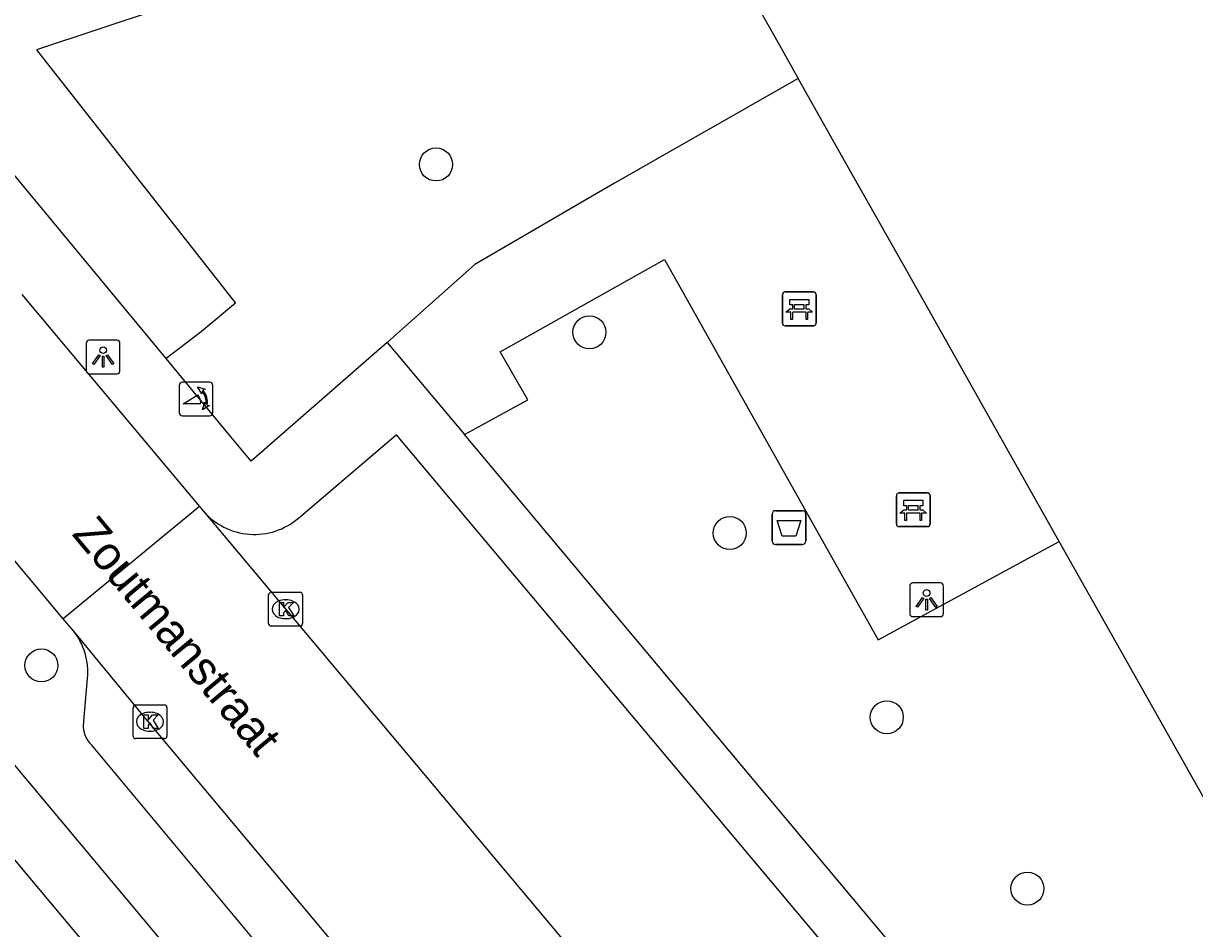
# Model space of a CAD drawing. Extents: x 160379 to 161131, y 383940 to 384849.
# Drawn here: x 160808.59 to 160843.25, y 384429.34 to 384456.14 of the extents above; entities that cross this region are included whole.
import ezdxf

# ---------------------------------------------------------------- set-up
doc = ezdxf.new("R2010")
doc.units = 0
for name, color, linetype in [('IMGEO_Afvalbak', 7, 'Continuous'), ('IMGEO_Bank', 7, 'Continuous'), ('IMGEO_Boom', 7, 'Continuous'), ('IMGEO_Groenvoorziening', 7, 'Continuous'), ('IMGEO_Kolk', 7, 'Continuous'), ('IMGEO_Lichtpunt', 7, 'Continuous'), ('IMGEO_Openbare_ruimte_label', 7, 'Continuous'), ('IMGEO_Pand', 7, 'Continuous'), ('IMGEO_Poller', 7, 'Continuous'), ('IMGEO_Rijbaan_lokaal_open', 7, 'Continuous'), ('IMGEO_Voetpad_open', 7, 'Continuous')]:
    doc.layers.add(name, color=color, linetype=linetype)

msp = doc.modelspace()

# ---------------------------------------------------------------- linework, layer by layer
at = {"layer": 'IMGEO_Afvalbak'}
for p, q in [((160830.754, 384440.814), (160830.754, 384441.614)), ((160830.754, 384441.614), (160830.754, 384440.814)), ((160830.854, 384441.714), (160831.644, 384441.714)), ((160831.644, 384441.714), (160830.854, 384441.714)), ((160831.744, 384441.614), (160831.744, 384440.814)), ((160831.744, 384440.814), (160831.744, 384441.614)), ((160831.644, 384440.714), (160830.854, 384440.714)), ((160830.854, 384440.714), (160831.644, 384440.714))]:
    msp.add_line(p, q, dxfattribs=at)
msp.add_lwpolyline([(160830.897, 384441.428), (160831.601, 384441.428), (160831.452, 384440.958), (160831.046, 384440.958), (160830.897, 384441.428)], dxfattribs=at)
for centre, start, end in [((160830.854, 384441.614), 90, 180), ((160830.854, 384441.614), 90, 180), ((160831.644, 384441.614), 0, 90), ((160831.644, 384441.614), 360, 90), ((160830.854, 384440.814), 180, 270), ((160830.854, 384440.814), 180, 270), ((160831.644, 384440.814), 270, 0), ((160831.644, 384440.814), 270, 0)]:
    msp.add_arc(centre, 0.1, start, end, dxfattribs=at)
at = {"layer": 'IMGEO_Bank'}
for p, q in [((160831.055, 384447.264), (160831.055, 384448.105)), ((160831.055, 384448.105), (160831.055, 384447.264)), ((160831.13, 384448.189), (160831.971, 384448.189)), ((160831.971, 384448.189), (160831.13, 384448.189)), ((160832.055, 384448.114), (160832.055, 384447.273)), ((160832.055, 384447.273), (160832.055, 384448.114)), ((160831.364, 384447.695), (160831.364, 384447.801)), ((160831.408, 384447.801), (160831.408, 384447.695)), ((160831.696, 384447.807), (160831.414, 384447.807)), ((160831.702, 384447.695), (160831.702, 384447.801)), ((160831.746, 384447.801), (160831.746, 384447.695)), ((160831.752, 384447.587), (160831.359, 384447.587)), ((160831.414, 384447.689), (160831.696, 384447.689)), ((160831.98, 384447.189), (160831.139, 384447.189)), ((160831.139, 384447.189), (160831.98, 384447.189)), ((160834.503, 384442.242), (160835.344, 384442.242)), ((160835.344, 384442.242), (160834.503, 384442.242)), ((160834.428, 384441.317), (160834.428, 384442.158)), ((160834.428, 384442.158), (160834.428, 384441.317)), ((160834.737, 384441.748), (160834.737, 384441.854)), ((160834.781, 384441.854), (160834.781, 384441.748)), ((160835.069, 384441.86), (160834.787, 384441.86)), ((160835.075, 384441.748), (160835.075, 384441.854)), ((160835.119, 384441.854), (160835.119, 384441.748)), ((160835.428, 384442.167), (160835.428, 384441.326)), ((160835.428, 384441.326), (160835.428, 384442.167)), ((160835.125, 384441.64), (160834.732, 384441.64)), ((160834.787, 384441.742), (160835.069, 384441.742)), ((160835.353, 384441.242), (160834.512, 384441.242)), ((160834.512, 384441.242), (160835.353, 384441.242))]:
    msp.add_line(p, q, dxfattribs=at)
for points in [[(160831.358, 384447.807), (160831.272, 384447.807), (160831.272, 384447.968), (160831.835, 384447.968), (160831.835, 384447.807), (160831.752, 384447.807)], [(160831.302, 384447.587), (160831.16, 384447.587), (160831.272, 384447.689), (160831.358, 384447.689)], [(160831.352, 384447.58), (160831.352, 384447.373), (160831.309, 384447.373), (160831.309, 384447.58)], [(160831.752, 384447.689), (160831.835, 384447.689), (160831.947, 384447.587), (160831.808, 384447.587)], [(160831.802, 384447.58), (160831.802, 384447.373), (160831.758, 384447.373), (160831.758, 384447.58)], [(160834.731, 384441.86), (160834.645, 384441.86), (160834.645, 384442.021), (160835.208, 384442.021), (160835.208, 384441.86), (160835.125, 384441.86)], [(160834.675, 384441.64), (160834.533, 384441.64), (160834.645, 384441.742), (160834.731, 384441.742)], [(160834.725, 384441.633), (160834.725, 384441.426), (160834.682, 384441.426), (160834.682, 384441.633)], [(160835.125, 384441.742), (160835.208, 384441.742), (160835.32, 384441.64), (160835.181, 384441.64)], [(160835.175, 384441.633), (160835.175, 384441.426), (160835.131, 384441.426), (160835.131, 384441.633)]]:
    msp.add_lwpolyline(points, dxfattribs=at)
for centre, radius, start, end in [((160831.133, 384448.111), 0.0779, 92.4484, 184.2845), ((160831.133, 384448.111), 0.0779, 92.4484, 184.2845), ((160831.977, 384448.111), 0.0779, 2.4484, 94.2845), ((160831.977, 384448.111), 0.0779, 2.4484, 94.2845), ((160831.357, 384447.8), 0.00671, 2.8957, 87.1043), ((160831.414, 384447.8), 0.00671, 92.8957, 177.1043), ((160831.696, 384447.8), 0.00671, 2.8957, 87.1043), ((160831.753, 384447.8), 0.00671, 92.8957, 177.1043), ((160831.302, 384447.58), 0.00671, 2.8957, 87.1043), ((160831.359, 384447.58), 0.00671, 92.8957, 177.1043), ((160831.357, 384447.696), 0.00671, 272.8957, 357.1043), ((160831.414, 384447.696), 0.00671, 182.8957, 267.1043), ((160831.696, 384447.696), 0.00671, 272.8957, 357.1043), ((160831.753, 384447.696), 0.00671, 182.8957, 267.1043), ((160831.751, 384447.58), 0.00671, 2.8957, 87.1043), ((160831.808, 384447.58), 0.00671, 92.8957, 177.1043), ((160831.133, 384447.267), 0.0779, 182.4484, 274.2845), ((160831.133, 384447.267), 0.0779, 182.4484, 274.2845), ((160831.977, 384447.267), 0.0779, 272.4484, 4.2845), ((160831.977, 384447.267), 0.0779, 272.4484, 4.2845), ((160834.506, 384442.164), 0.0779, 92.4484, 184.2845), ((160834.506, 384442.164), 0.0779, 92.4484, 184.2845), ((160835.35, 384442.164), 0.0779, 2.4484, 94.2845), ((160835.35, 384442.164), 0.0779, 2.4484, 94.2845), ((160834.73, 384441.853), 0.00671, 2.8957, 87.1043), ((160834.787, 384441.853), 0.00671, 92.8957, 177.1043), ((160835.069, 384441.853), 0.00671, 2.8957, 87.1043), ((160835.126, 384441.853), 0.00671, 92.8957, 177.1043), ((160834.675, 384441.633), 0.00671, 2.8957, 87.1043), ((160834.732, 384441.633), 0.00671, 92.8957, 177.1043), ((160834.73, 384441.749), 0.00671, 272.8957, 357.1043), ((160834.787, 384441.749), 0.00671, 182.8957, 267.1043), ((160835.069, 384441.749), 0.00671, 272.8957, 357.1043), ((160835.126, 384441.749), 0.00671, 182.8957, 267.1043), ((160835.124, 384441.633), 0.00671, 2.8957, 87.1043), ((160835.181, 384441.633), 0.00671, 92.8957, 177.1043), ((160834.506, 384441.32), 0.0779, 182.4484, 274.2845), ((160834.506, 384441.32), 0.0779, 182.4484, 274.2845), ((160835.35, 384441.32), 0.0779, 272.4484, 4.2845), ((160835.35, 384441.32), 0.0779, 272.4484, 4.2845)]:
    msp.add_arc(centre, radius, start, end, dxfattribs=at)
at = {"layer": 'IMGEO_Boom'}
for centre in [(160820.804, 384451.963), (160825.343, 384446.994), (160829.497, 384441.053), (160809.126, 384437.134), (160834.144, 384435.598), (160838.305, 384430.526)]:
    msp.add_circle(centre, 0.489, dxfattribs=at)
at = {"layer": 'IMGEO_Groenvoorziening'}
for points in [[(160851.289, 384469.401), (160808.978, 384455.353), (160814.867, 384447.855), (160813.853, 384447.008), (160812.823, 384446.222)], [(160850.559, 384465.497), (160844.615, 384462.085), (160843.271, 384464.557), (160831.824, 384458.145), (160830.038, 384457.144), (160830.957, 384455.513), (160831.523, 384454.509)], [(160861.573, 384445.989), (160855.56, 384442.57), (160856.872, 384440.18), (160843.789, 384432.74), (160839.244, 384440.805)]]:
    msp.add_lwpolyline(points, dxfattribs=at)
at = {"layer": 'IMGEO_Kolk'}
for p, q in [((160815.851, 384438.371), (160815.851, 384439.223)), ((160815.926, 384439.297), (160816.778, 384439.297)), ((160816.339, 384439.077), (160816.364, 384439.077)), ((160816.852, 384439.223), (160816.852, 384438.371)), ((160816.362, 384438.517), (160816.337, 384438.517)), ((160816.778, 384438.297), (160815.926, 384438.297)), ((160811.916, 384435.966), (160812.768, 384435.966)), ((160811.841, 384435.04), (160811.841, 384435.892)), ((160812.329, 384435.746), (160812.354, 384435.746)), ((160812.842, 384435.892), (160812.842, 384435.04)), ((160812.768, 384434.966), (160811.916, 384434.966)), ((160812.352, 384435.186), (160812.327, 384435.186))]:
    msp.add_line(p, q, dxfattribs=at)
for points in [[(160815.851, 384438.371), (160815.851, 384439.223)], [(160815.926, 384439.297), (160816.778, 384439.297)], [(160816.852, 384439.223), (160816.852, 384438.371)], [(160816.172, 384438.997), (160816.295, 384438.997), (160816.295, 384438.846), (160816.425, 384438.997), (160816.589, 384438.997), (160816.443, 384438.846), (160816.596, 384438.597), (160816.444, 384438.597), (160816.359, 384438.761), (160816.295, 384438.694), (160816.295, 384438.597), (160816.172, 384438.597), (160816.172, 384438.997)], [(160816.778, 384438.297), (160815.926, 384438.297)], [(160811.916, 384435.966), (160812.768, 384435.966)], [(160811.841, 384435.04), (160811.841, 384435.892)], [(160812.162, 384435.666), (160812.285, 384435.666), (160812.285, 384435.515), (160812.415, 384435.666), (160812.579, 384435.666), (160812.433, 384435.515), (160812.586, 384435.266), (160812.434, 384435.266), (160812.349, 384435.43), (160812.285, 384435.363), (160812.285, 384435.266), (160812.162, 384435.266), (160812.162, 384435.666)], [(160812.842, 384435.892), (160812.842, 384435.04)], [(160812.768, 384434.966), (160811.916, 384434.966)]]:
    msp.add_lwpolyline(points, dxfattribs=at)
for centre, start, end in [((160815.928, 384439.221), 91.552, 178.448), ((160815.928, 384439.221), 91.552, 178.448), ((160816.776, 384439.221), 1.552, 88.448), ((160816.776, 384439.221), 1.552, 88.448), ((160815.928, 384438.373), 181.552, 268.448), ((160815.928, 384438.373), 181.552, 268.448), ((160816.776, 384438.373), 271.552, 358.448), ((160816.776, 384438.373), 271.552, 358.448), ((160811.918, 384435.89), 91.552, 178.448), ((160811.918, 384435.89), 91.552, 178.448), ((160812.766, 384435.89), 1.552, 88.448), ((160812.766, 384435.89), 1.552, 88.448), ((160811.918, 384435.042), 181.552, 268.448), ((160811.918, 384435.042), 181.552, 268.448), ((160812.766, 384435.042), 271.552, 358.448), ((160812.766, 384435.042), 271.552, 358.448)]:
    msp.add_arc(centre, 0.0765, start, end, dxfattribs=at)
for centre, major_axis, ratio, start_param, end_param in [((160816.338, 384438.797), (-0.387, 0.002), 0.722429, 4.712389, 7.853982), ((160816.363, 384438.797), (-0.39, 0.002), 0.717154, 1.570796, 4.712389), ((160812.328, 384435.466), (-0.387, 0.002), 0.722429, 4.712389, 7.853982), ((160812.353, 384435.466), (-0.39, 0.002), 0.717154, 1.570796, 4.712389)]:
    msp.add_ellipse(centre, major_axis=major_axis, ratio=ratio, start_param=start_param, end_param=end_param, dxfattribs=at)
at = {"layer": 'IMGEO_Lichtpunt'}
for p, q in [((160811.356, 384446.763), (160810.548, 384446.763)), ((160811.356, 384446.763), (160810.548, 384446.763)), ((160810.454, 384446.668), (160810.454, 384445.861)), ((160810.454, 384446.668), (160810.454, 384445.861)), ((160811.45, 384445.861), (160811.45, 384446.668)), ((160811.45, 384445.861), (160811.45, 384446.668)), ((160810.548, 384445.767), (160811.356, 384445.767)), ((160810.548, 384445.767), (160811.356, 384445.767)), ((160834.824, 384439.479), (160834.824, 384438.672)), ((160834.824, 384439.479), (160834.824, 384438.672)), ((160835.726, 384439.574), (160834.918, 384439.574)), ((160835.726, 384439.574), (160834.918, 384439.574)), ((160835.82, 384438.672), (160835.82, 384439.479)), ((160835.82, 384438.672), (160835.82, 384439.479)), ((160834.918, 384438.578), (160835.726, 384438.578)), ((160834.918, 384438.578), (160835.726, 384438.578))]:
    msp.add_line(p, q, dxfattribs=at)
for points in [[(160810.828, 384446.332), (160810.867, 384446.304), (160810.679, 384446.042), (160810.641, 384446.069), (160810.828, 384446.332)], [(160810.93, 384446.284), (160810.977, 384446.284), (160810.977, 384445.962), (160810.93, 384445.962), (160810.93, 384446.284)], [(160811.04, 384446.304), (160811.078, 384446.331), (160811.265, 384446.069), (160811.226, 384446.041), (160811.04, 384446.304)], [(160835.198, 384439.143), (160835.237, 384439.115), (160835.049, 384438.853), (160835.011, 384438.88), (160835.198, 384439.143)], [(160835.3, 384439.095), (160835.347, 384439.095), (160835.347, 384438.773), (160835.3, 384438.773), (160835.3, 384439.095)], [(160835.41, 384439.115), (160835.448, 384439.142), (160835.635, 384438.88), (160835.596, 384438.852), (160835.41, 384439.115)]]:
    msp.add_lwpolyline(points, dxfattribs=at)
for centre in [(160810.953, 384446.466), (160835.323, 384439.277)]:
    msp.add_circle(centre, 0.0994, dxfattribs=at)
for centre, start, end in [((160810.548, 384446.668), 90, 180), ((160810.548, 384446.668), 90, 180), ((160811.356, 384446.668), 0, 90), ((160811.356, 384446.668), 0, 90), ((160810.548, 384445.861), 180, 270), ((160810.548, 384445.861), 180, 270), ((160811.356, 384445.861), 270, 0), ((160811.356, 384445.861), 270, 360), ((160834.918, 384439.479), 90, 180), ((160834.918, 384439.479), 90, 180), ((160835.726, 384439.479), 0, 90), ((160835.726, 384439.479), 0, 90), ((160834.918, 384438.672), 180, 270), ((160834.918, 384438.672), 180, 270), ((160835.726, 384438.672), 270, 0), ((160835.726, 384438.672), 270, 360)]:
    msp.add_arc(centre, 0.0946, start, end, dxfattribs=at)
at = {"layer": 'IMGEO_Pand'}
msp.add_lwpolyline([(160806.45, 384433.622), (160810.506, 384428.772)], dxfattribs=at)
at = {"layer": 'IMGEO_Poller'}
for p, q in [((160813.203, 384445.422), (160813.203, 384444.615)), ((160813.203, 384445.422), (160813.203, 384444.615)), ((160814.105, 384445.517), (160813.297, 384445.517)), ((160814.105, 384445.517), (160813.297, 384445.517)), ((160814.199, 384444.615), (160814.199, 384445.422)), ((160814.199, 384444.615), (160814.199, 384445.422)), ((160813.297, 384444.52), (160814.105, 384444.52)), ((160813.297, 384444.52), (160814.105, 384444.52))]:
    msp.add_line(p, q, dxfattribs=at)
for points in [[(160813.882, 384445.246), (160813.87, 384445.173), (160813.745, 384445.378)], [(160813.745, 384445.378), (160813.976, 384445.312), (160813.905, 384445.28)], [(160813.838, 384444.873), (160813.325, 384444.873), (160813.755, 384445.148)], [(160813.898, 384444.701), (160813.964, 384444.932), (160813.994, 384444.864)], [(160814.03, 384444.837), (160814.102, 384444.826), (160813.898, 384444.701)]]:
    msp.add_lwpolyline(points, dxfattribs=at)
for centre, radius, start, end in [((160813.297, 384445.422), 0.0946, 90, 180), ((160813.297, 384445.422), 0.0946, 90, 180), ((160814.105, 384445.422), 0.0946, 0, 90), ((160814.105, 384445.422), 0.0946, 0, 90), ((160813.51, 384444.923), 0.332, 351.3247, 42.4854), ((160813.524, 384444.933), 0.476, 351.7527, 41.1691), ((160813.524, 384444.933), 0.516, 349.3569, 42.2912), ((160813.297, 384444.615), 0.0946, 180, 270), ((160813.297, 384444.615), 0.0946, 180, 270), ((160814.105, 384444.615), 0.0946, 270, 0), ((160814.105, 384444.615), 0.0946, 270, 0)]:
    msp.add_arc(centre, radius, start, end, dxfattribs=at)
at = {"layer": 'IMGEO_Rijbaan_lokaal_open'}
for points in [[(160808.551, 384448.118), (160813.808, 384441.834)], [(160809.774, 384438.517), (160804.509, 384444.81)], [(160813.808, 384441.834), (160809.774, 384438.517)], [(160813.808, 384441.834), (160813.914, 384441.707)], [(160813.914, 384441.707), (160842.037, 384408.164)], [(160810.072, 384438.161), (160809.774, 384438.517)], [(160848.692, 384391.913), (160839.724, 384402.734), (160826.616, 384418.342), (160812.279, 384435.487), (160810.072, 384438.161)]]:
    msp.add_lwpolyline(points, dxfattribs=at)
at = {"layer": 'IMGEO_Voetpad_open'}
for points in [[(160812.823, 384446.222), (160805.559, 384454.985)], [(160831.523, 384454.509), (160826.084, 384451.409), (160821.957, 384449.004), (160819.361, 384446.695)], [(160839.244, 384440.805), (160834.645, 384448.968), (160832.936, 384452.002), (160831.523, 384454.509)], [(160821.643, 384443.969), (160823.52, 384444.997), (160822.699, 384446.42), (160827.568, 384449.153), (160831.976, 384441.295), (160833.889, 384437.891), (160839.244, 384440.805)], [(160819.361, 384446.695), (160815.33, 384443.178), (160814.746, 384443.893), (160812.823, 384446.222)], [(160819.361, 384446.695), (160821.643, 384443.969)], [(160816.733, 384441.494), (160819.623, 384443.958), (160845.46, 384413.166), (160842.348, 384410.579)], [(160848.061, 384412.41), (160847.772, 384412.755), (160821.643, 384443.969)], [(160810.377, 384435.486), (160810.494, 384436.748)], [(160807.803, 384434.788), (160848.557, 384386.056)], [(160821.025, 384422.279), (160810.623, 384434.776)]]:
    msp.add_lwpolyline(points, dxfattribs=at)
for centre, radius, start, end in [((160815.43, 384443.004), 1.995, 220.5621, 310.7959), ((160808.503, 384436.923), 1.999, 354.9851, 38.272), ((160811.109, 384435.342), 0.746, 168.8702, 229.35)]:
    msp.add_arc(centre, radius, start, end, dxfattribs=at)

# ---------------------------------------------------------------- texts
at = {"layer": 'IMGEO_Openbare_ruimte_label'}
msp.add_text('Zoutmanstraat', height=1, rotation=309.7689, dxfattribs=at).set_placement((160810.006, 384441.011))

doc.saveas('drawing.dxf')
